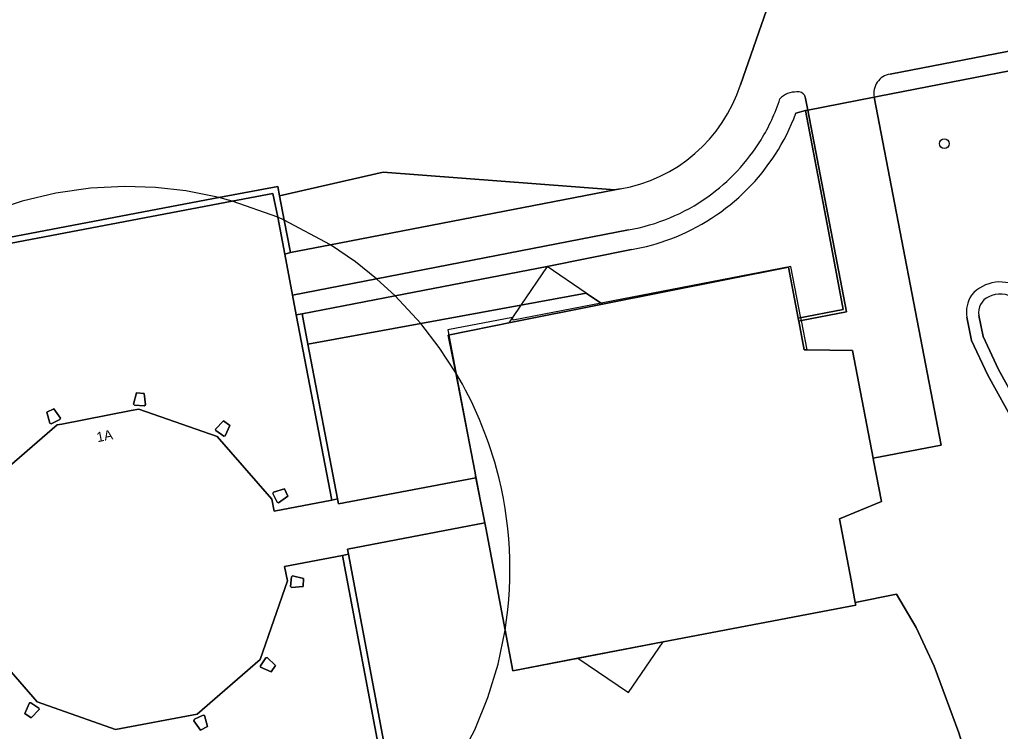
# Model space of a CAD drawing. Extents: x 158086 to 159499, y 382904 to 383981.
# Drawn here: x 159136.8 to 159236.1, y 383809.7 to 383881.9 of the extents above; entities that cross this region are included whole.
import ezdxf

# ---------------------------------------------------------------- set-up
doc = ezdxf.new("R2010")
doc.units = 0
for name, color, linetype in [('IMGEO_Boom', 7, 'Continuous'), ('IMGEO_Erf', 7, 'Continuous'), ('IMGEO_Groenvoorziening', 7, 'Continuous'), ('IMGEO_Muur', 7, 'Continuous'), ('IMGEO_Oever', 7, 'Continuous'), ('IMGEO_Pand', 7, 'Continuous'), ('IMGEO_Pand_nummerreeks', 7, 'Continuous'), ('IMGEO_Pand_overbouw', 7, 'Continuous'), ('IMGEO_Rijbaan_lokaal_gesloten', 7, 'Continuous'), ('IMGEO_Voetpad_open', 7, 'Continuous'), ('IMGEO_Waterloop', 7, 'Continuous')]:
    doc.layers.add(name, color=color, linetype=linetype)

msp = doc.modelspace()

# ---------------------------------------------------------------- linework, layer by layer
at = {"layer": 'IMGEO_Boom'}
msp.add_circle((159230.433, 383869.287), 0.489, dxfattribs=at)
at = {"layer": 'IMGEO_Erf'}
for points in [[(159134.176, 383835.275), (159140.565, 383840.777), (159141.029, 383840.867), (159148.071, 383842.228), (159148.848, 383842.378), (159156.785, 383839.6), (159162.301, 383833.241), (159162.532, 383832.035), (159168.381, 383833.155), (159164.788, 383851.935), (159164.417, 383853.935), (159163.644, 383858.097), (159162.902, 383861.829), (159162.421, 383864.249), (159158.291, 383863.462), (159130.362, 383858.139)], [(159229.396, 383816.33), (159227.58, 383820.238), (159225.576, 383823.609), (159221.419, 383822.782), (159221.469, 383822.517), (159201.952, 383818.779), (159193.325, 383817.126), (159186.736, 383815.864), (159185.95, 383819.984), (159183.977, 383830.333), (159183.881, 383830.834), (159169.969, 383828.181), (159170.067, 383827.672), (159174.024, 383806.609), (159181.233, 383806.745), (159182.66, 383806.772), (159189.388, 383806.898), (159207.885, 383807.248), (159207.986, 383801.948), (159205.225, 383801.896)], [(159227.225, 383802.513), (159230.273, 383802.571), (159230.171, 383807.46), (159232.54, 383807.498), (159231.894, 383809.571), (159229.396, 383816.33)]]:
    msp.add_lwpolyline(points, dxfattribs=at)
for points in [[(159180.964, 383846.046), (159180.181, 383849.884), (159186.826, 383851.212), (159195.803, 383853.006), (159194.168, 383854.123), (159187.537, 383852.909), (159177.396, 383851.053), (159165.969, 383848.961), (159168.972, 383833.268), (159169.064, 383832.777), (159182.987, 383835.429), (159182.895, 383835.91)], [(159148.584, 383844.019), (159149.382, 383843.96), (159149.496, 383842.8), (159149.379, 383842.708), (159148.402, 383842.781), (159148.3, 383842.889)], [(159140.905, 383841.469), (159140.85, 383841.331), (159139.968, 383840.903), (159139.825, 383840.945), (159139.504, 383842.066), (159140.224, 383842.415)], [(159157.403, 383841.179), (159158.065, 383840.728), (159157.584, 383839.667), (159157.436, 383839.646), (159156.626, 383840.198), (159156.592, 383840.342)], [(159163.585, 383834.282), (159163.932, 383833.562), (159162.984, 383832.883), (159162.847, 383832.939), (159162.421, 383833.822), (159162.464, 383833.964)], [(159169.468, 383827.556), (159163.609, 383826.422), (159163.89, 383824.96), (159161.124, 383816.997), (159154.752, 383811.47), (159146.473, 383809.894), (159138.529, 383812.699), (159132.986, 383819.057), (159132.739, 383820.347), (159126.681, 383819.183), (159129.241, 383805.765), (159173.409, 383806.598)], [(159164.31, 383824.294), (159164.218, 383824.411), (159164.293, 383825.388), (159164.401, 383825.49), (159165.531, 383825.203), (159165.47, 383824.406)], [(159162.228, 383815.742), (159161.167, 383816.224), (159161.147, 383816.371), (159161.699, 383817.18), (159161.844, 383817.215), (159162.679, 383816.402)], [(159137.94, 383811.084), (159137.278, 383811.533), (159137.755, 383812.596), (159137.903, 383812.617), (159138.714, 383812.067), (159138.749, 383811.923)], [(159155.085, 383809.847), (159154.406, 383810.794), (159154.462, 383810.932), (159155.345, 383811.358), (159155.487, 383811.315), (159155.805, 383810.194)]]:
    msp.add_lwpolyline(points, close=True, dxfattribs=at)
at = {"layer": 'IMGEO_Groenvoorziening'}
for points in [[(159147.249, 383917.598), (159138.112, 383913.603), (159122.001, 383906.055), (159123.93, 383895.816), (159128.092, 383896.608), (159132.919, 383871.33), (159128.707, 383870.526), (159130.471, 383860.925), (159130.85, 383858.86), (159156.955, 383863.818), (159162.916, 383864.95), (159163.1, 383863.987), (159173.603, 383866.413), (159197.05, 383864.597), (159197.589, 383864.701)], [(159209.782, 383875.261), (159224.578, 383917.778)], [(159239.517, 383853.464), (159243.535, 383849.08), (159243.752, 383848.844), (159251.087, 383854.982), (159246.764, 383878.521), (159246.759, 383878.546), (159223.829, 383874.097), (159223.339, 383874.011), (159230.105, 383838.731), (159223.227, 383837.421), (159223.276, 383837.164), (159224.07, 383833.011), (159219.829, 383831.254), (159220.997, 383825.034), (159221.419, 383822.782), (159225.576, 383823.609), (159227.58, 383820.238), (159229.396, 383816.33), (159231.894, 383809.571), (159232.54, 383807.498), (159234.609, 383807.019)], [(159214.644, 383856.771), (159215.627, 383851.61), (159220.193, 383852.479), (159218.689, 383860.411), (159216.369, 383872.646), (159215.409, 383872.367)], [(159198.753, 383858.548), (159190.191, 383856.84), (159174.797, 383853.877), (159165.38, 383852.041), (159165.969, 383848.961), (159177.396, 383851.053), (159187.537, 383852.909), (159194.168, 383854.123), (159195.803, 383853.006), (159214.644, 383856.771)], [(159251.671, 383808.345), (159249.778, 383814.44), (159249.003, 383816.262), (159244.243, 383827.445), (159242.647, 383830.841), (159240.982, 383834.386), (159237.638, 383840.741), (159234.841, 383845.827), (159233.192, 383849.347), (159232.723, 383851.692)]]:
    msp.add_lwpolyline(points, dxfattribs=at)
msp.add_lwpolyline([(159197.05, 383864.597), (159173.603, 383866.413), (159163.1, 383863.987), (159163.568, 383861.537), (159164.195, 383858.25), (159168.25, 383859.033)], close=True, dxfattribs=at)
for centre, radius, start, end in [((159194.996, 383880.014), 15.531, 279.60972, 342.18003), ((159194.992, 383880.029), 21.807, 290.74666, 339.42913), ((159195.016, 383879.929), 21.705, 279.91444, 290.78162), ((159236.097, 383851.442), 3.825, 55.26102, 139.57582), ((159235.694, 383852.24), 3.021, 146.14668, 190.4542)]:
    msp.add_arc(centre, radius, start, end, dxfattribs=at)
at = {"layer": 'IMGEO_Muur'}
for points in [[(159223.339, 383874.011), (159230.105, 383838.731), (159223.227, 383837.421)], [(159223.829, 383874.097), (159223.339, 383874.011)], [(159216.605, 383872.699), (159220.531, 383852.239), (159215.955, 383851.358)], [(159216.369, 383872.646), (159216.605, 383872.699)], [(159215.955, 383851.358), (159215.684, 383851.306)], [(159174.024, 383806.609), (159170.067, 383827.672), (159169.468, 383827.556), (159173.409, 383806.598)]]:
    msp.add_lwpolyline(points, dxfattribs=at)
for points in [[(159216.605, 383872.699), (159216.369, 383872.646), (159218.689, 383860.411), (159220.193, 383852.479), (159215.627, 383851.61), (159215.639, 383851.545), (159215.684, 383851.306), (159215.955, 383851.358), (159220.531, 383852.239)], [(159162.421, 383864.249), (159162.902, 383861.829), (159163.644, 383858.097), (159164.195, 383858.25), (159163.568, 383861.537), (159163.1, 383863.987), (159162.916, 383864.95), (159156.955, 383863.818), (159130.85, 383858.86), (159130.241, 383858.744), (159130.362, 383858.139), (159158.291, 383863.462)], [(159165.969, 383848.961), (159165.38, 383852.041), (159164.788, 383851.935), (159168.381, 383833.155), (159168.972, 383833.268)]]:
    msp.add_lwpolyline(points, close=True, dxfattribs=at)
at = {"layer": 'IMGEO_Oever'}
for points in [[(159232.723, 383851.692), (159233.192, 383849.347), (159234.841, 383845.827), (159237.638, 383840.741), (159240.982, 383834.386), (159242.647, 383830.841), (159244.243, 383827.445), (159249.003, 383816.262), (159249.778, 383814.44), (159251.671, 383808.345)], [(159252.856, 383808.66), (159250.929, 383814.862), (159245.361, 383827.945), (159242.079, 383834.932), (159238.716, 383841.321), (159235.933, 383846.382), (159234.364, 383849.733), (159233.936, 383851.871)]]:
    msp.add_lwpolyline(points, dxfattribs=at)
for centre, radius, start, end in [((159236.097, 383851.442), 3.825, 55.26102, 139.57582), ((159235.694, 383852.24), 3.021, 146.14668, 190.4542), ((159235.634, 383852.184), 1.727, 113.78198, 190.43183), ((159236.106, 383851.51), 2.538, 54.71056, 117.38414)]:
    msp.add_arc(centre, radius, start, end, dxfattribs=at)
at = {"layer": 'IMGEO_Pand'}
for points in [[(159223.276, 383837.164), (159223.227, 383837.421), (159221.141, 383848.327), (159216.534, 383848.378), (159216.241, 383848.381), (159215.684, 383851.306), (159215.639, 383851.545), (159215.627, 383851.61), (159214.644, 383856.771), (159195.803, 383853.006), (159186.826, 383851.212), (159180.181, 383849.884), (159180.964, 383846.046), (159182.895, 383835.91), (159182.987, 383835.429), (159183.881, 383830.834), (159183.977, 383830.333), (159185.95, 383819.984), (159186.736, 383815.864), (159193.325, 383817.126), (159201.952, 383818.779), (159221.469, 383822.517), (159221.419, 383822.782), (159220.997, 383825.034), (159219.829, 383831.254), (159224.07, 383833.011)], [(159149.382, 383843.96), (159148.584, 383844.019), (159148.3, 383842.889), (159148.402, 383842.781), (159149.379, 383842.708), (159149.496, 383842.8)], [(159140.224, 383842.415), (159139.504, 383842.066), (159139.825, 383840.945), (159139.968, 383840.903), (159140.85, 383841.331), (159140.905, 383841.469)], [(159158.065, 383840.728), (159157.403, 383841.179), (159156.592, 383840.342), (159156.626, 383840.198), (159157.436, 383839.646), (159157.584, 383839.667)], [(159163.585, 383834.282), (159162.464, 383833.964), (159162.421, 383833.822), (159162.847, 383832.939), (159162.984, 383832.883), (159163.932, 383833.562)], [(159165.531, 383825.203), (159164.401, 383825.49), (159164.293, 383825.388), (159164.218, 383824.411), (159164.31, 383824.294), (159165.47, 383824.406)], [(159162.679, 383816.402), (159161.844, 383817.215), (159161.699, 383817.18), (159161.147, 383816.371), (159161.167, 383816.224), (159162.228, 383815.742)], [(159138.749, 383811.923), (159138.714, 383812.067), (159137.903, 383812.617), (159137.755, 383812.596), (159137.278, 383811.533), (159137.94, 383811.084)], [(159155.487, 383811.315), (159155.345, 383811.358), (159154.462, 383810.932), (159154.406, 383810.794), (159155.085, 383809.847), (159155.805, 383810.194)]]:
    msp.add_lwpolyline(points, close=True, dxfattribs=at)
for points in [[(159163.89, 383824.96), (159163.609, 383826.422), (159169.468, 383827.556), (159170.067, 383827.672), (159169.969, 383828.181), (159183.881, 383830.834), (159182.987, 383835.429), (159169.064, 383832.777), (159168.972, 383833.268), (159168.381, 383833.155), (159162.532, 383832.035), (159162.301, 383833.241), (159156.785, 383839.6), (159148.848, 383842.378), (159148.071, 383842.228), (159141.029, 383840.867), (159140.565, 383840.777), (159134.176, 383835.275), (159131.407, 383827.327), (159131.662, 383825.998), (159125.55, 383824.83), (159124.963, 383824.718), (159109.149, 383821.697)], [(159110.236, 383816.023), (159126.083, 383819.068), (159126.681, 383819.183), (159132.739, 383820.347), (159132.986, 383819.057), (159138.529, 383812.699), (159146.473, 383809.894), (159154.752, 383811.47), (159161.124, 383816.997), (159163.89, 383824.96)]]:
    msp.add_lwpolyline(points, dxfattribs=at)
at = {"layer": 'IMGEO_Pand_overbouw'}
for points in [[(159179.276, 383848.618), (159177.396, 383851.053), (159174.797, 383853.877), (159172.929, 383855.59), (159170.799, 383857.292), (159168.25, 383859.033), (159163.568, 383861.537), (159162.902, 383861.829), (159158.291, 383863.462), (159156.955, 383863.818), (159156.628, 383863.897), (159153.595, 383864.491), (159150.524, 383864.842), (159147.435, 383864.946), (159143.924, 383864.765), (159140.444, 383864.268), (159137.023, 383863.457), (159133.69, 383862.34)], [(159180.964, 383846.046), (159179.276, 383848.618)], [(159134.176, 383835.275), (159140.565, 383840.777), (159141.029, 383840.867), (159148.071, 383842.228), (159148.848, 383842.378), (159156.785, 383839.6), (159162.301, 383833.241), (159162.532, 383832.035), (159168.381, 383833.155), (159168.972, 383833.268), (159169.064, 383832.777), (159182.987, 383835.429), (159183.881, 383830.834), (159169.969, 383828.181), (159170.067, 383827.672), (159169.468, 383827.556), (159163.609, 383826.422), (159163.89, 383824.96), (159161.124, 383816.997), (159154.752, 383811.47), (159146.473, 383809.894), (159138.529, 383812.699), (159132.986, 383819.057)], [(159181.233, 383806.745), (159182.86, 383809.88), (159184.196, 383813.149), (159185.229, 383816.527), (159185.95, 383819.984)]]:
    msp.add_lwpolyline(points, dxfattribs=at)
for points in [[(159223.227, 383837.421), (159221.141, 383848.327), (159216.534, 383848.378), (159215.955, 383851.358), (159215.909, 383851.598), (159214.894, 383856.819), (159186.75, 383851.391), (159186.698, 383851.667), (159180.135, 383850.412), (159186.736, 383815.864), (159201.952, 383818.779), (159221.469, 383822.517), (159221.419, 383822.782), (159220.997, 383825.034), (159219.829, 383831.254), (159224.07, 383833.011), (159223.276, 383837.164)], [(159194.168, 383854.123), (159190.191, 383856.84), (159187.537, 383852.909), (159186.698, 383851.667), (159186.323, 383851.111), (159195.803, 383853.006)], [(159201.952, 383818.779), (159193.325, 383817.126), (159198.453, 383813.656)]]:
    msp.add_lwpolyline(points, close=True, dxfattribs=at)
for centre, radius, start, end in [((159146.481, 383825.692), 40.042, 15.43964, 30.55176), ((159147.186, 383826.126), 39.248, 350.99656, 15.10251)]:
    msp.add_arc(centre, radius, start, end, dxfattribs=at)
at = {"layer": 'IMGEO_Rijbaan_lokaal_gesloten'}
for points in [[(159224.578, 383917.778), (159209.782, 383875.261)], [(159224.937, 383876.336), (159246.376, 383880.482), (159245.407, 383885.388), (159234.98, 383883.375)], [(159216.296, 383874.152), (159216.388, 383873.879), (159216.605, 383872.699), (159223.339, 383874.011)], [(159197.589, 383864.701), (159197.05, 383864.597), (159168.25, 383859.033), (159164.195, 383858.25), (159163.644, 383858.097), (159164.417, 383853.935), (159172.929, 383855.59), (159198.431, 383860.55)]]:
    msp.add_lwpolyline(points, dxfattribs=at)
msp.add_lwpolyline([(159223.339, 383874.011), (159216.605, 383872.699), (159220.531, 383852.239), (159215.955, 383851.358), (159215.684, 383851.306), (159216.241, 383848.381), (159216.534, 383848.378), (159221.141, 383848.327), (159223.227, 383837.421), (159230.105, 383838.731)], close=True, dxfattribs=at)
for centre, radius, start, end in [((159225.253, 383874.407), 1.954, 99.30197, 191.69562), ((159194.996, 383880.014), 15.531, 279.60972, 342.18003), ((159215.396, 383872.331), 2.196, 87.20191, 137.29354), ((159215.634, 383873.774), 0.763, 29.73581, 99.88282), ((159195.057, 383879.96), 19.706, 328.59107, 341.84985), ((159195.069, 383879.952), 19.692, 305.37869, 328.59021), ((159195.064, 383879.965), 19.705, 279.83892, 305.36943)]:
    msp.add_arc(centre, radius, start, end, dxfattribs=at)
at = {"layer": 'IMGEO_Voetpad_open'}
for points in [[(159223.339, 383874.011), (159223.829, 383874.097), (159246.759, 383878.546), (159246.376, 383880.482), (159224.937, 383876.336)], [(159215.409, 383872.367), (159216.369, 383872.646), (159216.605, 383872.699), (159216.388, 383873.879), (159216.296, 383874.152)], [(159198.431, 383860.55), (159172.929, 383855.59), (159164.417, 383853.935), (159164.788, 383851.935), (159165.38, 383852.041), (159174.797, 383853.877), (159190.191, 383856.84), (159198.753, 383858.548)]]:
    msp.add_lwpolyline(points, dxfattribs=at)
for centre, radius, start, end in [((159225.253, 383874.407), 1.954, 99.30197, 191.69562), ((159215.396, 383872.331), 2.196, 87.20191, 137.29354), ((159215.634, 383873.774), 0.763, 29.73581, 99.88282), ((159195.057, 383879.96), 19.706, 328.59107, 341.84985), ((159194.992, 383880.029), 21.807, 290.74666, 339.42913), ((159195.069, 383879.952), 19.692, 305.37869, 328.59021), ((159195.064, 383879.965), 19.705, 279.83892, 305.36943), ((159195.016, 383879.929), 21.705, 279.91444, 290.78162)]:
    msp.add_arc(centre, radius, start, end, dxfattribs=at)
at = {"layer": 'IMGEO_Waterloop'}
msp.add_lwpolyline([(159233.936, 383851.871), (159234.364, 383849.733), (159235.933, 383846.382), (159238.716, 383841.321), (159242.079, 383834.932), (159245.361, 383827.945), (159250.929, 383814.862), (159252.856, 383808.66)], dxfattribs=at)
for centre, radius, start, end in [((159235.634, 383852.184), 1.727, 113.78198, 190.43183), ((159236.106, 383851.51), 2.538, 54.71056, 117.38414)]:
    msp.add_arc(centre, radius, start, end, dxfattribs=at)

# ---------------------------------------------------------------- texts
at = {"layer": 'IMGEO_Pand_nummerreeks'}
msp.add_text('1A', height=1, rotation=10.93863, dxfattribs=at).set_placement((159144.66, 383839.023))

doc.saveas('drawing.dxf')
